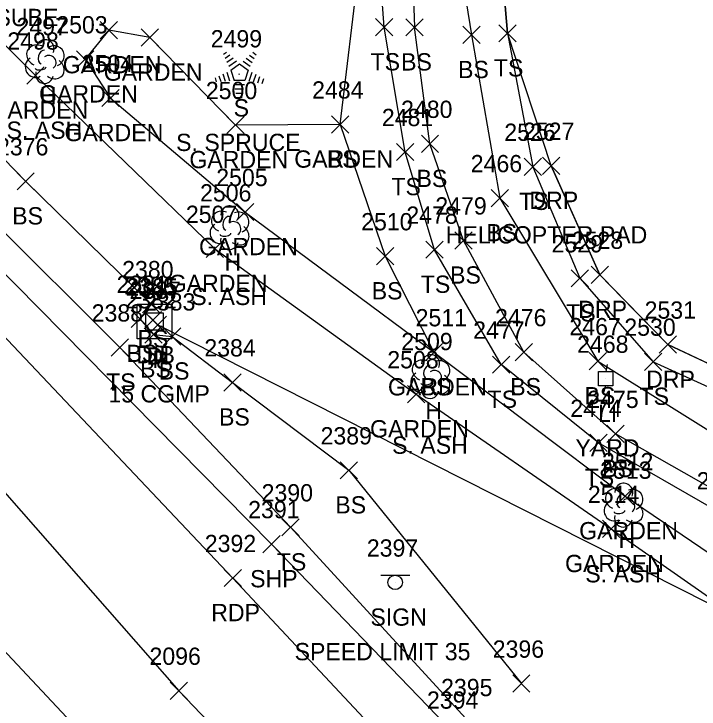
# Model space of a CAD drawing. Extents: x 1623612 to 1625808, y 621345 to 627748.
# Drawn here: x 1624481.9 to 1624561.2, y 626616.9 to 626697.4 of the extents above; entities that cross this region are included whole.
import ezdxf

# ---------------------------------------------------------------- set-up
doc = ezdxf.new("R2010")
doc.units = 0
for name, color, linetype in [('D_A', 7, 'Continuous'), ('D_C', 7, 'Continuous'), ('D_I', 7, 'Continuous'), ('D_TIC', 7, 'Continuous'), ('DCP', 7, 'Continuous'), ('DS', 7, 'Continuous'), ('L_A', 7, 'Continuous'), ('L_C', 7, 'Continuous'), ('L_I', 7, 'Continuous'), ('L_TIC', 7, 'Continuous'), ('LAPB', 7, 'Continuous'), ('LELB', 7, 'Continuous'), ('LSOGP', 7, 'Continuous'), ('LTC', 7, 'Continuous'), ('LTD', 7, 'Continuous'), ('P_A', 7, 'Continuous'), ('P_I', 7, 'Continuous'), ('P_TIC', 7, 'Continuous'), ('PET', 7, 'Continuous'), ('PRC', 7, 'Continuous'), ('PSP', 7, 'Continuous'), ('R_A', 7, 'Continuous'), ('R_C', 7, 'Continuous'), ('R_I', 7, 'Continuous'), ('R_TIC', 7, 'Continuous'), ('RDP', 7, 'Continuous'), ('S_A', 7, 'Continuous'), ('S_C', 7, 'Continuous'), ('S_I', 7, 'Continuous'), ('SSGN', 7, 'Continuous'), ('U_A', 7, 'Continuous'), ('U_C', 7, 'Continuous'), ('U_I', 7, 'Continuous'), ('ULP', 7, 'Continuous')]:
    doc.layers.add(name, color=color, linetype=linetype)

msp = doc.modelspace()

# ---------------------------------------------------------------- linework, layer by layer
at = {"layer": 'D_TIC'}
for points in [[(1624496.981, 626660.929), (1624498.981, 626662.929)], [(1624498.981, 626660.929), (1624496.981, 626662.929)], [(1624497.551, 626660.392), (1624499.551, 626662.392)], [(1624499.551, 626660.392), (1624497.551, 626662.392)]]:
    msp.add_lwpolyline(points, dxfattribs=at)
at = {"layer": 'DCP'}
msp.add_lwpolyline([(1624498.551, 626661.392), (1624711.064, 626553.97)], dxfattribs=at)
at = {"layer": 'DS'}
for p, q in [((1624496.188, 626663.768), (1624500.188, 626663.768)), ((1624496.188, 626659.768), (1624496.188, 626663.768)), ((1624500.188, 626663.768), (1624500.188, 626659.768)), ((1624497.188, 626660.768), (1624497.188, 626662.768)), ((1624497.188, 626662.768), (1624499.188, 626662.768)), ((1624499.188, 626662.768), (1624499.188, 626660.768)), ((1624498.193, 626661.769), (1624498.193, 626661.769)), ((1624498.193, 626661.769), (1624498.193, 626661.769)), ((1624499.188, 626660.768), (1624497.188, 626660.768)), ((1624500.188, 626659.768), (1624496.188, 626659.768))]:
    msp.add_line(p, q, dxfattribs=at)
at = {"layer": 'L_TIC'}
for points in [[(1624491.88, 626694.512), (1624493.88, 626696.512)], [(1624493.88, 626694.512), (1624491.88, 626696.512)], [(1624523.78, 626694.842), (1624525.78, 626696.842)], [(1624525.78, 626694.842), (1624523.78, 626696.842)], [(1624527.291, 626694.835), (1624529.291, 626696.835)], [(1624529.291, 626694.835), (1624527.291, 626696.835)], [(1624527.291, 626694.835), (1624529.291, 626696.835)], [(1624529.291, 626694.835), (1624527.291, 626696.835)], [(1624496.631, 626693.649), (1624498.631, 626695.649)], [(1624498.631, 626693.649), (1624496.631, 626695.649)], [(1624533.881, 626693.951), (1624535.881, 626695.951)], [(1624535.881, 626693.951), (1624533.881, 626695.951)], [(1624538.063, 626694.143), (1624540.063, 626696.143)], [(1624540.063, 626694.143), (1624538.063, 626696.143)], [(1624489.141, 626691.129), (1624491.141, 626693.129)], [(1624491.141, 626691.129), (1624489.141, 626693.129)], [(1624483.401, 626689.253), (1624485.401, 626691.253)], [(1624485.401, 626689.253), (1624483.401, 626691.253)], [(1624492.089, 626686.649), (1624494.089, 626688.649)], [(1624494.089, 626686.649), (1624492.089, 626688.649)], [(1624506.547, 626683.522), (1624508.547, 626685.522)], [(1624508.547, 626683.522), (1624506.547, 626685.522)], [(1624518.689, 626683.582), (1624520.689, 626685.582)], [(1624520.689, 626683.582), (1624518.689, 626685.582)], [(1624518.689, 626683.582), (1624520.689, 626685.582)], [(1624520.689, 626683.582), (1624518.689, 626685.582)], [(1624518.689, 626683.582), (1624520.689, 626685.582)], [(1624520.689, 626683.582), (1624518.689, 626685.582)], [(1624529.075, 626681.342), (1624531.075, 626683.342)], [(1624531.075, 626681.342), (1624529.075, 626683.342)], [(1624526.194, 626680.396), (1624528.194, 626682.396)], [(1624528.194, 626680.396), (1624526.194, 626682.396)], [(1624540.993, 626678.685), (1624542.993, 626680.685)], [(1624542.993, 626678.685), (1624540.993, 626680.685)], [(1624482.258, 626677.004), (1624484.258, 626679.004)], [(1624484.258, 626677.004), (1624482.258, 626679.004)], [(1624537.156, 626675.054), (1624539.156, 626677.054)], [(1624539.156, 626675.054), (1624537.156, 626677.054)], [(1624507.663, 626673.449), (1624509.663, 626675.449)], [(1624509.663, 626673.449), (1624507.663, 626675.449)], [(1624532.958, 626670.155), (1624534.958, 626672.155)], [(1624534.958, 626670.155), (1624532.958, 626672.155)], [(1624504.151, 626669.182), (1624506.151, 626671.182)], [(1624506.151, 626669.182), (1624504.151, 626671.182)], [(1624529.6, 626669.086), (1624531.6, 626671.086)], [(1624531.6, 626669.086), (1624529.6, 626671.086)], [(1624523.886, 626668.325), (1624525.886, 626670.325)], [(1624525.886, 626668.325), (1624523.886, 626670.325)], [(1624546.426, 626665.77), (1624548.426, 626667.77)], [(1624548.426, 626665.77), (1624546.426, 626667.77)], [(1624496.779, 626662.778), (1624498.779, 626664.778)], [(1624498.779, 626662.778), (1624496.779, 626664.778)], [(1624495.486, 626661.082), (1624497.486, 626663.082)], [(1624497.486, 626661.082), (1624495.486, 626663.082)], [(1624497.068, 626659.278), (1624499.068, 626661.278)], [(1624499.068, 626659.278), (1624497.068, 626661.278)], [(1624499.221, 626659.041), (1624501.221, 626661.041)], [(1624501.221, 626659.041), (1624499.221, 626661.041)], [(1624493.164, 626657.759), (1624495.164, 626659.759)], [(1624495.164, 626657.759), (1624493.164, 626659.759)], [(1624529.539, 626657.207), (1624531.539, 626659.207)], [(1624531.539, 626657.207), (1624529.539, 626659.207)], [(1624529.539, 626657.207), (1624531.539, 626659.207)], [(1624531.539, 626657.207), (1624529.539, 626659.207)], [(1624539.926, 626657.217), (1624541.926, 626659.217)], [(1624541.926, 626657.217), (1624539.926, 626659.217)], [(1624548.523, 626656.177), (1624550.523, 626658.177)], [(1624550.523, 626656.177), (1624548.523, 626658.177)], [(1624554.922, 626656.112), (1624556.922, 626658.112)], [(1624556.922, 626656.112), (1624554.922, 626658.112)], [(1624537.332, 626655.77), (1624539.332, 626657.77)], [(1624539.332, 626655.77), (1624537.332, 626657.77)], [(1624506.209, 626653.718), (1624508.209, 626655.718)], [(1624508.209, 626653.718), (1624506.209, 626655.718)], [(1624527.466, 626652.343), (1624529.466, 626654.343)], [(1624529.466, 626652.343), (1624527.466, 626654.343)], [(1624550.546, 626647.755), (1624552.546, 626649.755)], [(1624552.546, 626647.755), (1624550.546, 626649.755)], [(1624548.582, 626646.715), (1624550.582, 626648.715)], [(1624550.582, 626646.715), (1624548.582, 626648.715)], [(1624519.671, 626643.534), (1624521.671, 626645.534)], [(1624521.671, 626643.534), (1624519.671, 626645.534)], [(1624551.678, 626640.543), (1624553.678, 626642.543)], [(1624553.678, 626640.543), (1624551.678, 626642.543)], [(1624512.926, 626636.932), (1624514.926, 626638.932)], [(1624514.926, 626636.932), (1624512.926, 626638.932)], [(1624550.046, 626636.745), (1624552.046, 626638.745)], [(1624552.046, 626636.745), (1624550.046, 626638.745)], [(1624539.653, 626618.833), (1624541.653, 626620.833)], [(1624541.653, 626618.833), (1624539.653, 626620.833)]]:
    msp.add_lwpolyline(points, dxfattribs=at)
at = {"layer": 'LAPB'}
for points in [[(1624519.689, 626684.582), (1624523.336, 626715.131), (1624488.417, 626712.032), (1624477.626, 626714.582), (1624464.929, 626721.394), (1624461.328, 626722.066), (1624457.884, 626718.134), (1624464.592, 626710.108), (1624484.401, 626690.253), (1624505.151, 626670.182), (1624528.466, 626653.343), (1624551.046, 626637.745), (1624575.653, 626620.569), (1624601.457, 626602.898)], [(1624519.689, 626684.582), (1624507.547, 626684.522), (1624497.631, 626694.649), (1624492.88, 626695.512), (1624490.141, 626692.129), (1624493.089, 626687.649), (1624508.663, 626674.449), (1624530.539, 626658.207), (1624552.678, 626641.543), (1624577.885, 626624.45), (1624603.697, 626605.971), (1624601.457, 626602.898)]]:
    msp.add_lwpolyline(points, dxfattribs=at)
at = {"layer": 'LELB'}
for points in [[(1624396.454, 626785.004), (1624390.024, 626786.006), (1624384.799, 626779.625), (1624385.296, 626768.835), (1624398.497, 626753.75), (1624422.945, 626728.075), (1624450.613, 626700.434), (1624478.976, 626673.904), (1624494.164, 626658.759), (1624513.926, 626637.932), (1624534.619, 626615.384), (1624556.203, 626593.257)], [(1624389.085, 626774.278), (1624406.095, 626761.558), (1624430.941, 626735.093), (1624456.705, 626705.388), (1624483.258, 626678.004), (1624497.779, 626663.778), (1624496.486, 626662.082), (1624498.068, 626660.278), (1624500.221, 626660.041), (1624507.209, 626654.718), (1624520.671, 626644.534), (1624540.653, 626619.833)], [(1624536.674, 626723.203), (1624539.063, 626695.143), (1624541.993, 626679.685), (1624547.426, 626666.77), (1624555.922, 626657.112), (1624569.135, 626651.089), (1624583.158, 626648.531), (1624599.822, 626654.21)], [(1624491.258, 626721.308), (1624492.072, 626719.163), (1624508.825, 626720.466), (1624530.568, 626721.742), (1624534.881, 626694.951), (1624538.156, 626676.054), (1624549.523, 626657.177), (1624566.245, 626646.71), (1624582.703, 626641.974), (1624580.46, 626638.409), (1624566.037, 626640.547), (1624551.546, 626648.755), (1624540.926, 626658.217), (1624533.958, 626671.155), (1624530.075, 626682.342), (1624528.291, 626695.835)], [(1624489.265, 626720.89), (1624491.433, 626715.433), (1624527.53, 626716.86), (1624528.291, 626695.835)], [(1624580.46, 626638.409), (1624564.226, 626639.321), (1624549.582, 626647.715), (1624538.332, 626656.77), (1624530.6, 626670.086), (1624527.194, 626681.396), (1624524.78, 626695.842), (1624523.336, 626715.131)], [(1624519.689, 626684.582), (1624524.886, 626669.325), (1624530.539, 626658.207)]]:
    msp.add_lwpolyline(points, dxfattribs=at)
at = {"layer": 'LSOGP'}
msp.add_lwpolyline([(1624698.361, 626604.96), (1624655.713, 626617.845), (1624655.68, 626617.951), (1624641.104, 626631.463), (1624640.976, 626631.67), (1624639.833, 626633.661), (1624623.152, 626641.33), (1624599.822, 626654.21), (1624598.914, 626656.803), (1624591.163, 626654.136), (1624583.412, 626651.469), (1624576.579, 626652.442), (1624569.746, 626653.414), (1624563.681, 626656.254), (1624557.616, 626659.093), (1624553.685, 626663.135), (1624549.754, 626667.178), (1624546.926, 626673.491), (1624544.099, 626679.805), (1624539.063, 626695.143), (1624536.674, 626723.203)], dxfattribs=at)
at = {"layer": 'LTC'}
for p, q in [((1624506.151, 626692.718), (1624506.505, 626692.976)), ((1624506.36, 626692.253), (1624506.889, 626692.637)), ((1624509.178, 626692.611), (1624509.727, 626692.211)), ((1624509.549, 626692.959), (1624509.968, 626692.654)), ((1624506.57, 626691.787), (1624507.273, 626692.298)), ((1624506.779, 626691.321), (1624507.658, 626691.959)), ((1624508.436, 626691.914), (1624509.245, 626691.325)), ((1624508.807, 626692.262), (1624509.486, 626691.768)), ((1624507.004, 626690.866), (1624508.016, 626691.601)), ((1624507.004, 626690.866), (1624507.391, 626689.673)), ((1624508.016, 626691.601), (1624509.013, 626690.876)), ((1624509.013, 626690.876), (1624508.621, 626689.673)), ((1624505.638, 626690.214), (1624505.85, 626689.563)), ((1624506.094, 626690.431), (1624506.365, 626689.596)), ((1624506.549, 626690.647), (1624506.88, 626689.628)), ((1624509.45, 626690.605), (1624509.112, 626689.566)), ((1624509.895, 626690.355), (1624509.607, 626689.47)), ((1624510.339, 626690.105), (1624510.102, 626689.375)), ((1624505.183, 626689.998), (1624505.335, 626689.53)), ((1624508.621, 626689.673), (1624507.391, 626689.673)), ((1624510.783, 626689.854), (1624510.597, 626689.28)), ((1624508.583, 626689.173), (1624507.438, 626689.173)), ((1624508.499, 626688.673), (1624507.511, 626688.673)), ((1624508.416, 626688.173), (1624507.584, 626688.173)), ((1624508.332, 626687.673), (1624507.657, 626687.673))]:
    msp.add_line(p, q, dxfattribs=at)
at = {"layer": 'LTD'}
for p, q in [((1624485.456, 626691.925), (1624485.456, 626691.925)), ((1624485.456, 626691.925), (1624485.456, 626691.925)), ((1624506.845, 626672.672), (1624506.845, 626672.672)), ((1624506.845, 626672.672), (1624506.845, 626672.672)), ((1624530.099, 626655.447), (1624530.099, 626655.447)), ((1624530.099, 626655.447), (1624530.099, 626655.447)), ((1624552.466, 626640.554), (1624552.466, 626640.554)), ((1624552.466, 626640.554), (1624552.466, 626640.554))]:
    msp.add_line(p, q, dxfattribs=at)
for centre in [(1624485.502, 626693.359), (1624506.892, 626674.106), (1624530.146, 626656.881), (1624552.512, 626641.988)]:
    msp.add_arc(centre, 1.047, 335.52715, 180.95627, dxfattribs=at)
for centre, major_axis, ratio, start_param, end_param in [((1624484.664, 626692.591), (1.21, -0.512), 0.895232, 1.570796, 4.712389), ((1624485.247, 626692.383), (-0.208, -0.792), 0.645439, 3.141593, 6.283185), ((1624486.497, 626692.508), (-1.141, -0.483), 0.949671, 1.570796, 4.712389), ((1624485.956, 626691.758), (-0.5, 0.667), 0.989748, 3.141593, 6.283185), ((1624484.372, 626691.216), (0.584, -1.042), 0.959034, 3.141593, 6.283185), ((1624486.456, 626691.092), (-1.09, 0.792), 0.841452, 1.570796, 4.712389), ((1624484.997, 626691.175), (-0.625, -0.083), 0.423636, 0, 3.141593), ((1624485.456, 626690.425), (0.265, 1.061), 0.942809, 1.570796, 4.712389), ((1624506.054, 626673.338), (1.21, -0.512), 0.895232, 1.570796, 4.712389), ((1624506.637, 626673.13), (-0.208, -0.792), 0.645439, 3.141593, 6.283185), ((1624507.887, 626673.255), (-1.141, -0.483), 0.949671, 1.570796, 4.712389), ((1624507.345, 626672.505), (-0.5, 0.667), 0.989748, 3.141593, 6.283185), ((1624505.762, 626671.963), (0.584, -1.042), 0.959034, 3.141593, 6.283185), ((1624507.846, 626671.839), (-1.09, 0.792), 0.841452, 1.570796, 4.712389), ((1624506.387, 626671.922), (-0.625, -0.083), 0.423636, 0, 3.141593), ((1624506.846, 626671.172), (0.265, 1.061), 0.942809, 1.570796, 4.712389), ((1624529.308, 626656.114), (1.21, -0.512), 0.895232, 1.570796, 4.712389), ((1624531.141, 626656.031), (-1.141, -0.483), 0.949671, 1.570796, 4.712389), ((1624529.891, 626655.905), (-0.208, -0.792), 0.645439, 3.141593, 6.283185), ((1624530.599, 626655.28), (-0.5, 0.667), 0.989748, 3.141593, 6.283185), ((1624529.016, 626654.739), (0.584, -1.042), 0.959034, 3.141593, 6.283185), ((1624531.1, 626654.614), (-1.09, 0.792), 0.841452, 1.570796, 4.712389), ((1624529.641, 626654.697), (-0.625, -0.083), 0.423636, 0, 3.141593), ((1624530.1, 626653.947), (0.265, 1.061), 0.942809, 1.570796, 4.712389), ((1624551.674, 626641.221), (1.21, -0.512), 0.895232, 1.570796, 4.712389), ((1624552.257, 626641.012), (-0.208, -0.792), 0.645439, 3.141593, 6.283185), ((1624553.507, 626641.138), (-1.141, -0.483), 0.949671, 1.570796, 4.712389), ((1624552.966, 626640.387), (-0.5, 0.667), 0.989748, 3.141593, 6.283185), ((1624551.382, 626639.845), (0.584, -1.042), 0.959034, 3.141593, 6.283185), ((1624553.466, 626639.721), (-1.09, 0.792), 0.841452, 1.570796, 4.712389), ((1624552.466, 626639.054), (0.265, 1.061), 0.942809, 1.570796, 4.712389), ((1624552.007, 626639.804), (-0.625, -0.083), 0.423636, 0, 3.141593)]:
    msp.add_ellipse(centre, major_axis=major_axis, ratio=ratio, start_param=start_param, end_param=end_param, dxfattribs=at)
at = {"layer": 'P_TIC'}
for points in [[(1624510.715, 626634.983), (1624512.715, 626636.983)], [(1624512.715, 626634.983), (1624510.715, 626636.983)], [(1624506.258, 626631.061), (1624508.258, 626633.061)], [(1624508.258, 626631.061), (1624506.258, 626633.061)], [(1624499.988, 626618.006), (1624501.988, 626620.006)], [(1624501.988, 626618.006), (1624499.988, 626620.006)]]:
    msp.add_lwpolyline(points, dxfattribs=at)
at = {"layer": 'PET'}
msp.add_lwpolyline([(1624211.356, 626948.939), (1624238.716, 626919.545), (1624262.362, 626893.707), (1624286.047, 626868.279), (1624309.881, 626842.734), (1624340.204, 626808.471), (1624365.336, 626781.16), (1624395.182, 626750.466), (1624419.588, 626724.643), (1624445.912, 626697.016), (1624473.102, 626668.142), (1624507.258, 626632.061), (1624527.994, 626609.86), (1624550.6, 626585.364), (1624578.26, 626556.054), (1624603.3, 626530.62), (1624620.594, 626513.388), (1624649.072, 626495.66), (1624671.176, 626489.458), (1624702.738, 626490.16)], dxfattribs=at)
at = {"layer": 'PRC'}
for points in [[(1624202.382, 626941.004), (1624231.947, 626909.328), (1624268.303, 626868.906), (1624305.535, 626828.987), (1624337.859, 626793.812), (1624369.185, 626760.841), (1624403.286, 626724.165), (1624436.757, 626689.12), (1624471.077, 626653.027), (1624500.988, 626619.006), (1624533.456, 626585.06), (1624572.176, 626543.817), (1624598.348, 626515.597), (1624627.035, 626484.265), (1624657.967, 626450.746), (1624685.099, 626421.269), (1624710.887, 626393.932)], [(1624192.118, 626932.455), (1624222.522, 626900.06), (1624257.955, 626861.76), (1624296.144, 626820.931), (1624328.327, 626786.434), (1624360.023, 626752.63), (1624393.531, 626716.711), (1624427.431, 626680.74), (1624459.983, 626645.807), (1624494.268, 626609.221)]]:
    msp.add_lwpolyline(points, dxfattribs=at)
at = {"layer": 'PSP'}
msp.add_lwpolyline([(1624213.534, 626951.11), (1624241.132, 626921.365), (1624264.766, 626895.798), (1624288.106, 626870.324), (1624312.073, 626845.038), (1624343.912, 626810.119), (1624367.266, 626782.465), (1624384.8, 626765.813), (1624396.961, 626752.526), (1624422.27, 626726.831), (1624449.324, 626699.427), (1624476.731, 626671.473), (1624511.715, 626635.983), (1624532.986, 626613.931), (1624555.807, 626591.769), (1624557.104, 626590.849), (1624584.714, 626562.126), (1624609.167, 626536.977), (1624624.054, 626517.588), (1624651.189, 626501.536), (1624672.807, 626495.101), (1624698.383, 626495.378)], dxfattribs=at)
at = {"layer": 'R_TIC'}
for points in [[(1624543.099, 626678.805), (1624545.099, 626680.805)], [(1624545.099, 626678.805), (1624543.099, 626680.805)], [(1624548.754, 626666.178), (1624550.754, 626668.178)], [(1624550.754, 626666.178), (1624548.754, 626668.178)], [(1624556.616, 626658.093), (1624558.616, 626660.093)], [(1624558.616, 626658.093), (1624556.616, 626660.093)]]:
    msp.add_lwpolyline(points, dxfattribs=at)
at = {"layer": 'RDP'}
msp.add_lwpolyline([(1624544.099, 626679.805), (1624549.754, 626667.178), (1624557.616, 626659.093), (1624569.746, 626653.414), (1624583.412, 626651.469), (1624598.914, 626656.803)], dxfattribs=at)
at = {"layer": 'SSGN'}
for p, q in [((1624524.394, 626632.391), (1624527.727, 626632.391)), ((1624526.041, 626631.558), (1624526.041, 626631.558))]:
    msp.add_line(p, q, dxfattribs=at)
msp.add_circle((1624526.041, 626631.558), 0.833, dxfattribs=at)
at = {"layer": 'ULP'}
for p, q in [((1624550.585, 626656.807), (1624550.419, 626655.974)), ((1624549.585, 626654.307), (1624549.585, 626655.974)), ((1624549.585, 626655.974), (1624551.252, 626655.974)), ((1624551.252, 626655.974), (1624551.252, 626654.307)), ((1624550.419, 626655.141), (1624550.419, 626655.141)), ((1624551.252, 626654.307), (1624549.585, 626654.307)), ((1624550.169, 626653.474), (1624550.419, 626654.307))]:
    msp.add_line(p, q, dxfattribs=at)

# ---------------------------------------------------------------- texts
at = {"layer": 'D_A'}
for s, p in [('DIB', (1624496.084, 626656.929)), ('DI', (1624497.248, 626656.769)), ('P', (1624497.929, 626656.392))]:
    msp.add_text(s, height=2, dxfattribs=at).set_placement(p)
at = {"layer": 'D_C'}
msp.add_text('15 CGMP', height=2, dxfattribs=at).set_placement((1624492.842, 626652.392))
at = {"layer": 'D_I'}
for s, p in [('2386', (1624494.666, 626664.929)), ('2385', (1624494.933, 626664.769)), ('2387', (1624495.291, 626664.392))]:
    msp.add_text(s, height=2, dxfattribs=at).set_placement(p)
at = {"layer": 'L_A'}
for s, p in [('GARDEN', (1624487.549, 626690.512)), ('TS', (1624523.19, 626690.842)), ('BS', (1624526.732, 626690.835)), ('BS', (1624526.732, 626690.835)), ('GARDEN', (1624492.301, 626689.649)), ('BS', (1624533.321, 626689.951)), ('TS', (1624537.473, 626690.143)), ('GARDEN', (1624484.81, 626687.129)), ('H', (1624484.889, 626686.925)), ('GARDEN', (1624479.071, 626685.253)), ('S', (1624507.341, 626685.51)), ('GARDEN', (1624487.758, 626682.649)), ('GARDEN', (1624502.216, 626679.522)), ('GARDEN', (1624514.358, 626679.582)), ('GARDEN', (1624514.358, 626679.582)), ('BS', (1624518.13, 626679.582)), ('BS', (1624528.516, 626677.342)), ('TS', (1624525.604, 626676.396)), ('TS', (1624540.403, 626674.685)), ('BS', (1624481.699, 626673.004)), ('BS', (1624536.597, 626671.054)), ('GARDEN', (1624503.333, 626669.449)), ('H', (1624506.279, 626667.672)), ('BS', (1624532.399, 626666.155)), ('GARDEN', (1624499.82, 626665.182)), ('TS', (1624529.009, 626665.086)), ('BS', (1624523.327, 626664.325)), ('TS', (1624545.836, 626661.77)), ('BS', (1624496.22, 626658.778)), ('BS', (1624494.927, 626657.082)), ('BS', (1624496.508, 626655.278)), ('BS', (1624498.662, 626655.041)), ('TS', (1624492.573, 626653.759)), ('GARDEN', (1624525.208, 626653.207)), ('BS', (1624528.98, 626653.207)), ('BS', (1624539.367, 626653.217)), ('TS', (1624536.742, 626651.77)), ('BS', (1624547.964, 626652.177)), ('TS', (1624554.332, 626652.112)), ('H', (1624529.532, 626650.447)), ('BS', (1624505.65, 626649.718)), ('GARDEN', (1624523.136, 626648.343)), ('BS', (1624549.987, 626643.755)), ('TS', (1624547.992, 626642.715)), ('BS', (1624519.112, 626639.534)), ('GARDEN', (1624547.348, 626636.543)), ('H', (1624551.899, 626635.554)), ('TS', (1624512.336, 626632.932)), ('GARDEN', (1624545.716, 626632.745))]:
    msp.add_text(s, height=2, dxfattribs=at).set_placement(p)
at = {"layer": 'L_C'}
for s, p in [('S. ASH', (1624481.046, 626682.925)), ('S. SPRUCE', (1624500.68, 626681.51)), ('S. ASH', (1624502.436, 626663.672)), ('S. ASH', (1624525.69, 626646.447)), ('S. ASH', (1624548.056, 626631.554))]:
    msp.add_text(s, height=2, dxfattribs=at).set_placement(p)
at = {"layer": 'L_I'}
for s, p in [('2497', (1624482.196, 626694.925)), ('2503', (1624486.802, 626695.129)), ('2498', (1624481.142, 626693.253)), ('2499', (1624504.688, 626693.51)), ('2504', (1624489.75, 626690.649)), ('2500', (1624504.121, 626687.522)), ('2484', (1624516.429, 626687.582)), ('2484', (1624516.429, 626687.582)), ('2484', (1624516.429, 626687.582)), ('2480', (1624526.728, 626685.342)), ('2481', (1624524.501, 626684.396)), ('2526', (1624538.678, 626682.685)), ('2376', (1624479.943, 626681.004)), ('2466', (1624534.794, 626679.054)), ('2505', (1624505.325, 626677.449)), ('2506', (1624503.452, 626675.672)), ('2479', (1624530.691, 626674.155)), ('2507', (1624501.812, 626673.182)), ('2478', (1624527.34, 626673.086)), ('2510', (1624522.107, 626672.325)), ('2529', (1624544.158, 626669.77)), ('2380', (1624494.433, 626666.778)), ('2381', (1624493.793, 626665.082)), ('2382', (1624494.808, 626663.278)), ('2383', (1624496.961, 626663.041)), ('2388', (1624490.904, 626661.759)), ('2511', (1624528.413, 626661.207)), ('2511', (1624528.413, 626661.207)), ('2476', (1624537.611, 626661.217)), ('2467', (1624546.216, 626660.177)), ('2530', (1624552.576, 626660.112)), ('2477', (1624535.073, 626659.77)), ('2509', (1624526.753, 626658.447)), ('2384', (1624503.95, 626657.718)), ('2508', (1624525.128, 626656.343)), ('2475', (1624548.286, 626651.755)), ('2474', (1624546.322, 626650.715)), ('2389', (1624517.404, 626647.534)), ('2512', (1624549.986, 626644.543)), ('2513', (1624549.773, 626643.554)), ('2473', (1624560.967, 626642.321)), ('2390', (1624510.58, 626640.932)), ('2514', (1624548.354, 626640.745)), ('2396', (1624537.338, 626622.833)), ('2395', (1624531.36, 626618.384))]:
    msp.add_text(s, height=2, dxfattribs=at).set_placement(p)
at = {"layer": 'LTC'}
msp.add_text('.', height=1.037, rotation=270, dxfattribs=at).set_placement((1624507.898, 626690.614))
at = {"layer": 'P_A'}
for s, p in [('SHP', (1624509.251, 626630.983)), ('RDP', (1624504.747, 626627.061))]:
    msp.add_text(s, height=2, dxfattribs=at).set_placement(p)
at = {"layer": 'P_I'}
for s, p in [('2391', (1624509.022, 626638.983)), ('2392', (1624503.999, 626635.061)), ('2096', (1624497.595, 626622.006)), ('2394', (1624529.726, 626616.931))]:
    msp.add_text(s, height=2, dxfattribs=at).set_placement(p)
at = {"layer": 'R_A'}
for p in [(1624541.588, 626674.805), (1624547.242, 626662.178), (1624555.104, 626654.093)]:
    msp.add_text('DRP', height=2, dxfattribs=at).set_placement(p)
at = {"layer": 'R_C'}
msp.add_text('HELICOPTER PAD', height=2, dxfattribs=at).set_placement((1624531.902, 626670.805))
at = {"layer": 'R_I'}
for s, p in [('2527', (1624540.839, 626682.805)), ('2528', (1624546.494, 626670.178)), ('2531', (1624554.923, 626662.093))]:
    msp.add_text(s, height=2, dxfattribs=at).set_placement(p)
at = {"layer": 'S_A'}
msp.add_text('SIGN', height=2, dxfattribs=at).set_placement((1624523.179, 626626.538))
at = {"layer": 'S_C'}
msp.add_text('SPEED LIMIT 35', height=2, dxfattribs=at).set_placement((1624514.399, 626622.538))
at = {"layer": 'S_I'}
msp.add_text('2397', height=2, dxfattribs=at).set_placement((1624522.761, 626634.538))
at = {"layer": 'U_A'}
for s, p in [('SUBE', (1624479.766, 626695.978)), ('LI', (1624549.521, 626650.141))]:
    msp.add_text(s, height=2, dxfattribs=at).set_placement(p)
at = {"layer": 'U_C'}
msp.add_text('YARD', height=2, dxfattribs=at).set_placement((1624546.915, 626646.141))
at = {"layer": 'U_I'}
msp.add_text('2468', height=2, dxfattribs=at).set_placement((1624547.112, 626658.141))

doc.saveas('drawing.dxf')
